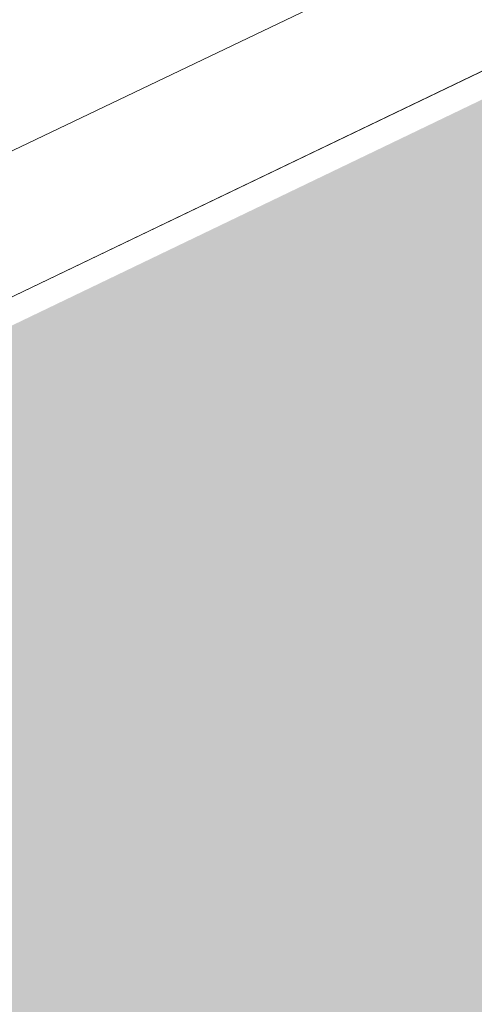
# Model space of a CAD drawing. Header units: metres. Extents: x 163628 to 167676, y 402708 to 405373.
# Tile 830 of 1056: x 166428.084 to 166428.548, y 404394.513 to 404395.517. Entities that reach past the tile are written whole.
import ezdxf

# ---------------------------------------------------------------- set-up
doc = ezdxf.new("R2010")
doc.units = ezdxf.units.M
doc.layers.add('X-CA190022.004-UO-ARC_Arcering$0$N-WE-VH-VERHARDING_TEGEL-A-200 80MM TEGEL', color=7, linetype='Continuous', lineweight=18, true_color=0x2a393c, transparency=0.5)
for name, color, linetype, lineweight in [('X-CA190022.004-UO-BGT_Ondergrond$0$GE_317_WGDVoetpad_Vlak_GEM', 253, 'Continuous', 9), ('X-CA190022.004-UO-BGT_Ondergrond$0$GE_401_OTDErf_Vlak_GEM', 253, 'Continuous', 9), ('X-CA190022.004-UO-KAD_Percelen$0$B-WE-KG-GRENS_PERCEEL-GV', 150, 'Continuous', 9)]:
    doc.layers.add(name, color=color, linetype=linetype, lineweight=lineweight)

msp = doc.modelspace()

# ---------------------------------------------------------------- hatches: boundary and pattern name
at = {"layer": 'X-CA190022.004-UO-ARC_Arcering$0$N-WE-VH-VERHARDING_TEGEL-A-200 80MM TEGEL'}
h = msp.add_hatch(color=256, dxfattribs=at)
h.dxf.hatch_style = 1
h.paths.add_polyline_path([(166432.3792, 404395.6074), (166433.1203, 404395.9633), (166432.4709, 404397.3155), (166431.7298, 404396.9596), (166427.4236, 404394.8917), (166428.073, 404393.5395)])

# ---------------------------------------------------------------- linework, layer by layer
at = {"layer": 'X-CA190022.004-UO-BGT_Ondergrond$0$GE_317_WGDVoetpad_Vlak_GEM', "flags": 128}
msp.add_lwpolyline([(166401.437, 404382.492), (166405.144, 404384.232), (166406.671, 404384.965), (166443.223, 404402.501)], dxfattribs=at)
at = {"layer": 'X-CA190022.004-UO-BGT_Ondergrond$0$GE_401_OTDErf_Vlak_GEM', "flags": 128}
msp.add_lwpolyline([(166443.223, 404402.501), (166406.671, 404384.965), (166405.144, 404384.232)], dxfattribs=at)
at = {"layer": 'X-CA190022.004-UO-KAD_Percelen$0$B-WE-KG-GRENS_PERCEEL-GV', "flags": 128}
msp.add_lwpolyline([(166417.991, 404390.555), (166434.179, 404398.305), (166422.191, 404423.355), (166414.977, 404419.89), (166405.957, 404415.558), (166409.526, 404408.325), (166413.537, 404399.893)], close=True, dxfattribs=at)
msp.add_lwpolyline([(166475.871, 404414.811), (166439.961, 404401.088), (166434.179, 404398.305), (166417.991, 404390.555), (166406.027, 404384.829)], dxfattribs=at)

doc.saveas('drawing.dxf')
